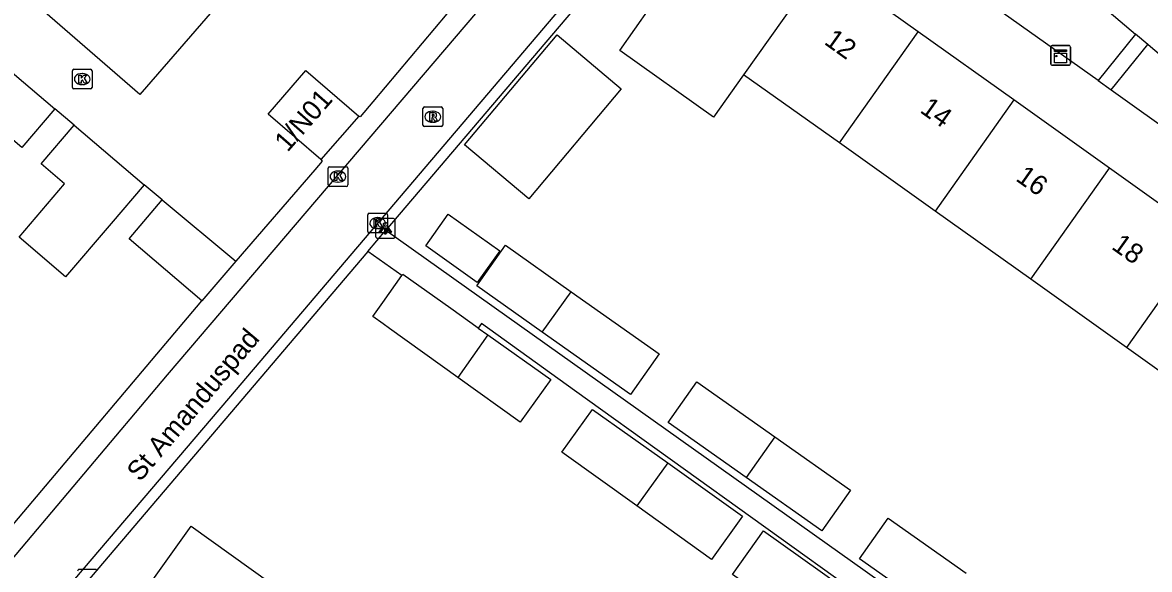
# Model space of a CAD drawing. Extents: x 162532 to 163264, y 381233 to 382042.
# Drawn here: x 163096.9 to 163154.2, y 381590.4 to 381618.1 of the extents above; entities that cross this region are included whole.
import ezdxf

# ---------------------------------------------------------------- set-up
doc = ezdxf.new("R2010")
doc.units = 0
for name, color, linetype in [('IMGEO_Kast', 7, 'Continuous'), ('IMGEO_Kolk', 7, 'Continuous'), ('IMGEO_Lichtpunt', 7, 'Continuous'), ('IMGEO_Muur', 7, 'Continuous'), ('IMGEO_Openbare_ruimte_label', 7, 'Continuous'), ('IMGEO_Pand', 7, 'Continuous'), ('IMGEO_Pand_nummerreeks', 7, 'Continuous'), ('IMGEO_Rijbaan_lokaal_open', 7, 'Continuous'), ('IMGEO_Rioolput', 7, 'Continuous'), ('IMGEO_Voetpad_open', 7, 'Continuous')]:
    doc.layers.add(name, color=color, linetype=linetype)

msp = doc.modelspace()

# ---------------------------------------------------------------- linework, layer by layer
at = {"layer": 'IMGEO_Kast'}
for p, q in [((163149.19, 381616.037), (163149.19, 381616.878)), ((163149.19, 381616.878), (163149.19, 381616.037)), ((163149.265, 381616.962), (163150.106, 381616.962)), ((163150.106, 381616.962), (163149.265, 381616.962)), ((163150.19, 381616.887), (163150.19, 381616.046)), ((163150.19, 381616.046), (163150.19, 381616.887)), ((163150.115, 381615.962), (163149.274, 381615.962)), ((163149.274, 381615.962), (163150.115, 381615.962))]:
    msp.add_line(p, q, dxfattribs=at)
for points in [[(163149.385, 381616.752), (163149.985, 381616.752), (163149.985, 381616.667), (163149.385, 381616.667), (163149.385, 381616.752)], [(163149.385, 381616.577), (163149.985, 381616.577), (163149.985, 381616.088), (163149.385, 381616.088), (163149.385, 381616.577)]]:
    msp.add_lwpolyline(points, dxfattribs=at)
msp.add_circle((163149.469, 381616.426), 0.0377, dxfattribs=at)
for centre, start, end in [((163149.268, 381616.884), 92.4484, 184.2845), ((163149.268, 381616.884), 92.4484, 184.2845), ((163150.112, 381616.884), 2.4484, 94.2845), ((163150.112, 381616.884), 2.4484, 94.2845), ((163149.268, 381616.04), 182.4484, 274.2845), ((163149.268, 381616.04), 182.4484, 274.2845), ((163150.112, 381616.04), 272.4484, 4.2845), ((163150.112, 381616.04), 272.4484, 4.2845)]:
    msp.add_arc(centre, 0.0779, start, end, dxfattribs=at)
at = {"layer": 'IMGEO_Kolk'}
for p, q in [((163099.461, 381614.834), (163099.461, 381615.686)), ((163099.536, 381615.76), (163100.388, 381615.76)), ((163099.949, 381615.54), (163099.974, 381615.54)), ((163100.462, 381615.686), (163100.462, 381614.834)), ((163099.972, 381614.98), (163099.947, 381614.98)), ((163100.388, 381614.76), (163099.536, 381614.76)), ((163112.457, 381609.884), (163112.457, 381610.736)), ((163112.532, 381610.81), (163113.384, 381610.81)), ((163112.945, 381610.59), (163112.97, 381610.59)), ((163113.458, 381610.736), (163113.458, 381609.884)), ((163113.384, 381609.81), (163112.532, 381609.81)), ((163112.968, 381610.03), (163112.943, 381610.03)), ((163114.475, 381607.52), (163114.475, 381608.372)), ((163114.55, 381608.446), (163115.402, 381608.446)), ((163114.963, 381608.226), (163114.988, 381608.226)), ((163115.476, 381608.372), (163115.476, 381607.52)), ((163115.402, 381607.446), (163114.55, 381607.446)), ((163114.986, 381607.666), (163114.961, 381607.666))]:
    msp.add_line(p, q, dxfattribs=at)
for points in [[(163099.461, 381614.834), (163099.461, 381615.686)], [(163099.536, 381615.76), (163100.388, 381615.76)], [(163099.782, 381615.46), (163099.905, 381615.46), (163099.905, 381615.309), (163100.035, 381615.46), (163100.199, 381615.46), (163100.053, 381615.309), (163100.206, 381615.06), (163100.054, 381615.06), (163099.969, 381615.224), (163099.905, 381615.157), (163099.905, 381615.06), (163099.782, 381615.06), (163099.782, 381615.46)], [(163100.462, 381615.686), (163100.462, 381614.834)], [(163100.388, 381614.76), (163099.536, 381614.76)], [(163112.457, 381609.884), (163112.457, 381610.736)], [(163112.532, 381610.81), (163113.384, 381610.81)], [(163112.778, 381610.51), (163112.901, 381610.51), (163112.901, 381610.359), (163113.031, 381610.51), (163113.195, 381610.51), (163113.049, 381610.359), (163113.202, 381610.11), (163113.05, 381610.11), (163112.965, 381610.274), (163112.901, 381610.207), (163112.901, 381610.11), (163112.778, 381610.11), (163112.778, 381610.51)], [(163113.458, 381610.736), (163113.458, 381609.884)], [(163113.384, 381609.81), (163112.532, 381609.81)], [(163114.475, 381607.52), (163114.475, 381608.372)], [(163114.55, 381608.446), (163115.402, 381608.446)], [(163114.796, 381608.146), (163114.919, 381608.146), (163114.919, 381607.995), (163115.049, 381608.146), (163115.213, 381608.146), (163115.067, 381607.995), (163115.22, 381607.746), (163115.068, 381607.746), (163114.983, 381607.91), (163114.919, 381607.843), (163114.919, 381607.746), (163114.796, 381607.746), (163114.796, 381608.146)], [(163115.476, 381608.372), (163115.476, 381607.52)], [(163115.402, 381607.446), (163114.55, 381607.446)]]:
    msp.add_lwpolyline(points, dxfattribs=at)
for centre, start, end in [((163099.538, 381615.684), 91.552, 178.448), ((163099.538, 381615.684), 91.552, 178.448), ((163100.386, 381615.684), 1.552, 88.448), ((163100.386, 381615.684), 1.552, 88.448), ((163099.538, 381614.836), 181.552, 268.448), ((163099.538, 381614.836), 181.552, 268.448), ((163100.386, 381614.836), 271.552, 358.448), ((163100.386, 381614.836), 271.552, 358.448), ((163112.534, 381610.734), 91.552, 178.448), ((163112.534, 381610.734), 91.552, 178.448), ((163113.382, 381610.734), 1.552, 88.448), ((163113.382, 381610.734), 1.552, 88.448), ((163112.534, 381609.886), 181.552, 268.448), ((163112.534, 381609.886), 181.552, 268.448), ((163113.382, 381609.886), 271.552, 358.448), ((163113.382, 381609.886), 271.552, 358.448), ((163114.552, 381608.37), 91.552, 178.448), ((163114.552, 381608.37), 91.552, 178.448), ((163115.4, 381608.37), 1.552, 88.448), ((163115.4, 381608.37), 1.552, 88.448), ((163114.552, 381607.522), 181.552, 268.448), ((163114.552, 381607.522), 181.552, 268.448), ((163115.4, 381607.522), 271.552, 358.448), ((163115.4, 381607.522), 271.552, 358.448)]:
    msp.add_arc(centre, 0.0765, start, end, dxfattribs=at)
for centre, major_axis, ratio, start_param, end_param in [((163099.948, 381615.26), (-0.387, 0.002), 0.722429, 4.712389, 7.853982), ((163099.973, 381615.26), (-0.39, 0.002), 0.717154, 1.570796, 4.712389), ((163112.944, 381610.31), (-0.387, 0.002), 0.722429, 4.712389, 7.853982), ((163112.969, 381610.31), (-0.39, 0.002), 0.717154, 1.570796, 4.712389), ((163114.962, 381607.946), (-0.387, 0.002), 0.722429, 4.712389, 7.853982), ((163114.987, 381607.946), (-0.39, 0.002), 0.717154, 1.570796, 4.712389)]:
    msp.add_ellipse(centre, major_axis=major_axis, ratio=ratio, start_param=start_param, end_param=end_param, dxfattribs=at)
at = {"layer": 'IMGEO_Lichtpunt'}
for p, q in [((163114.873, 381608.085), (163114.873, 381607.278)), ((163114.873, 381608.085), (163114.873, 381607.278)), ((163115.775, 381608.18), (163114.967, 381608.18)), ((163115.775, 381608.18), (163114.967, 381608.18)), ((163115.869, 381607.278), (163115.869, 381608.085)), ((163115.869, 381607.278), (163115.869, 381608.085)), ((163114.967, 381607.184), (163115.775, 381607.184)), ((163114.967, 381607.184), (163115.775, 381607.184)), ((163100.624, 381590.363), (163099.816, 381590.363)), ((163100.624, 381590.363), (163099.816, 381590.363))]:
    msp.add_line(p, q, dxfattribs=at)
for points in [[(163115.247, 381607.749), (163115.286, 381607.721), (163115.098, 381607.459), (163115.06, 381607.486), (163115.247, 381607.749)], [(163115.349, 381607.701), (163115.396, 381607.701), (163115.396, 381607.379), (163115.349, 381607.379), (163115.349, 381607.701)], [(163115.459, 381607.721), (163115.497, 381607.748), (163115.684, 381607.486), (163115.645, 381607.458), (163115.459, 381607.721)]]:
    msp.add_lwpolyline(points, dxfattribs=at)
msp.add_circle((163115.372, 381607.883), 0.0994, dxfattribs=at)
for centre, start, end in [((163114.967, 381608.085), 90, 180), ((163114.967, 381608.085), 90, 180), ((163115.775, 381608.085), 0, 90), ((163115.775, 381608.085), 0, 90), ((163114.967, 381607.278), 180, 270), ((163114.967, 381607.278), 180, 270), ((163115.775, 381607.278), 270, 0), ((163115.775, 381607.278), 270, 360), ((163099.816, 381590.268), 90, 180), ((163099.816, 381590.268), 90, 180), ((163100.624, 381590.268), 0, 90), ((163100.624, 381590.268), 0, 90)]:
    msp.add_arc(centre, 0.0946, start, end, dxfattribs=at)
at = {"layer": 'IMGEO_Muur'}
msp.add_lwpolyline([(163104.018, 381609.128), (163103.109, 381609.899)], dxfattribs=at)
at = {"layer": 'IMGEO_Pand'}
for points in [[(163133.581, 381615.483), (163132.053, 381613.331), (163127.282, 381616.72), (163128.814, 381618.877), (163132.827, 381624.514)], [(163137.588, 381621.124), (163133.581, 381615.483)], [(163142.452, 381617.661), (163137.588, 381621.124)], [(163094.117, 381617.524), (163098.571, 381613.747)], [(163122.656, 381609.178), (163119.39, 381611.929), (163124.094, 381617.512), (163127.36, 381614.761), (163122.656, 381609.178)], [(163138.445, 381612.02), (163142.452, 381617.661)], [(163147.315, 381614.199), (163142.452, 381617.661)], [(163098.571, 381613.747), (163096.891, 381611.789), (163092.432, 381615.58)], [(163112.09, 381611.171), (163109.411, 381613.473), (163111.33, 381615.699), (163114.025, 381613.384)], [(163138.445, 381612.02), (163133.581, 381615.483)], [(163147.315, 381614.199), (163143.308, 381608.557)], [(163152.178, 381610.736), (163147.315, 381614.199)], [(163114.025, 381613.384), (163112.09, 381611.171)], [(163103.109, 381609.899), (163101.429, 381607.931), (163099.115, 381605.22), (163096.75, 381607.231), (163099.064, 381609.942), (163097.868, 381610.958), (163099.549, 381612.918)], [(163099.549, 381612.918), (163103.109, 381609.899)], [(163143.308, 381608.557), (163138.445, 381612.02)], [(163148.171, 381605.095), (163152.178, 381610.736)], [(163157.042, 381607.274), (163152.178, 381610.736)], [(163106.042, 381604.009), (163102.35, 381607.148), (163104.018, 381609.128)], [(163104.018, 381609.128), (163107.768, 381606.007)], [(163120.038, 381604.938), (163117.424, 381606.795), (163118.566, 381608.402), (163121.18, 381606.545), (163120.038, 381604.938)], [(163148.171, 381605.095), (163143.308, 381608.557)], [(163157.042, 381607.274), (163153.034, 381601.633)], [(163123.345, 381602.413), (163120.017, 381604.758), (163121.47, 381606.821), (163124.814, 381604.465)], [(163107.768, 381606.007), (163106.042, 381604.009)], [(163119.045, 381600.117), (163115.583, 381602.599), (163115.25, 381602.838), (163114.737, 381603.205), (163115.244, 381603.919), (163116.213, 381605.284)], [(163120.094, 381602.62), (163118.696, 381603.614), (163116.257, 381605.346), (163116.213, 381605.284)], [(163153.034, 381601.633), (163148.171, 381605.095)], [(163124.814, 381604.465), (163129.283, 381601.315), (163127.83, 381599.253), (163123.345, 381602.413)], [(163123.345, 381602.413), (163124.814, 381604.465)], [(163120.094, 381602.62), (163120.579, 381602.276)], [(163120.579, 381602.276), (163123.78, 381600.003), (163122.227, 381597.836), (163119.045, 381600.117)], [(163120.579, 381602.276), (163119.045, 381600.117)], [(163157.898, 381598.17), (163153.034, 381601.633)], [(163133.707, 381595.039), (163129.744, 381597.832), (163131.197, 381599.895), (163135.169, 381597.096)], [(163128.15, 381593.591), (163124.347, 381596.317), (163125.906, 381598.492), (163129.721, 381595.782)], [(163135.169, 381597.096), (163139.01, 381594.389), (163137.557, 381592.327), (163133.707, 381595.039)], [(163135.169, 381597.096), (163133.707, 381595.039)], [(163129.721, 381595.782), (163133.53, 381593.076), (163131.948, 381590.869), (163128.15, 381593.591)], [(163129.721, 381595.782), (163128.15, 381593.591)], [(163105.865, 381582.991), (163101.093, 381586.395), (163105.49, 381592.558), (163109.56, 381589.654), (163110.279, 381589.141)], [(163143.431, 381588.117), (163139.47, 381590.908), (163140.923, 381592.971), (163144.892, 381590.174)], [(163137.874, 381586.621), (163133.012, 381590.106), (163134.598, 381592.318), (163139.475, 381588.853)]]:
    msp.add_lwpolyline(points, dxfattribs=at)
at = {"layer": 'IMGEO_Rijbaan_lokaal_open'}
for points in [[(163092.597, 381586.434), (163095.764, 381590.164), (163104.292, 381600.236), (163128.15, 381628.189), (163132.165, 381632.896)], [(163134.721, 381631.165), (163130.599, 381626.319), (163130.534, 381626.243), (163107.388, 381599.046), (163098.683, 381588.84), (163094.926, 381584.429)]]:
    msp.add_lwpolyline(points, dxfattribs=at)
at = {"layer": 'IMGEO_Rioolput'}
for p, q in [((163117.281, 381612.922), (163117.281, 381613.774)), ((163117.356, 381613.848), (163118.208, 381613.848)), ((163118.282, 381613.774), (163118.282, 381612.922)), ((163117.769, 381613.628), (163117.794, 381613.628)), ((163118.208, 381612.848), (163117.356, 381612.848)), ((163117.792, 381613.068), (163117.767, 381613.068))]:
    msp.add_line(p, q, dxfattribs=at)
for points in [[(163117.281, 381612.922), (163117.281, 381613.774)], [(163117.356, 381613.848), (163118.208, 381613.848)], [(163118.282, 381613.774), (163118.282, 381612.922)], [(163117.87, 381613.546), (163117.618, 381613.548), (163117.618, 381613.148)], [(163117.618, 381613.148), (163117.742, 381613.148), (163117.742, 381613.31), (163117.753, 381613.31)], [(163117.796, 381613.467), (163117.742, 381613.467), (163117.742, 381613.386)], [(163117.742, 381613.386), (163117.794, 381613.386)], [(163117.8, 381613.281), (163117.871, 381613.148), (163118.011, 381613.148), (163117.946, 381613.274)], [(163118.208, 381612.848), (163117.356, 381612.848)]]:
    msp.add_lwpolyline(points, dxfattribs=at)
for centre, radius, start, end in [((163117.358, 381613.772), 0.0765, 91.552, 178.448), ((163117.358, 381613.772), 0.0765, 91.552, 178.448), ((163118.206, 381613.772), 0.0765, 1.552, 88.448), ((163118.206, 381613.772), 0.0765, 1.552, 88.448), ((163117.752, 381613.257), 0.0533, 26.0293, 88.6989), ((163117.778, 381613.575), 0.19, 274.7715, 282.9687), ((163117.802, 381613.371), 0.0964, 77.0061, 93.1865), ((163117.816, 381613.428), 0.0378, 276.6634, 79.6772), ((163117.869, 381613.436), 0.109, 350.3612, 89.416), ((163117.867, 381613.436), 0.112, 277.5842, 350.9817), ((163117.851, 381613.221), 0.108, 29.5134, 73.7905), ((163117.358, 381612.924), 0.0765, 181.552, 268.448), ((163117.358, 381612.924), 0.0765, 181.552, 268.448), ((163118.206, 381612.924), 0.0765, 271.552, 358.448), ((163118.206, 381612.924), 0.0765, 271.552, 358.448)]:
    msp.add_arc(centre, radius, start, end, dxfattribs=at)
for centre, major_axis, ratio, start_param, end_param in [((163117.768, 381613.348), (-0.387, 0.002), 0.722429, 4.712389, 7.853982), ((163117.793, 381613.348), (-0.39, 0.002), 0.717154, 1.570796, 4.712389)]:
    msp.add_ellipse(centre, major_axis=major_axis, ratio=ratio, start_param=start_param, end_param=end_param, dxfattribs=at)
at = {"layer": 'IMGEO_Voetpad_open'}
for points in [[(163102.887, 381614.472), (163092.839, 381623.185), (163098.774, 381630.031), (163108.816, 381621.31), (163102.887, 381614.472)], [(163132.827, 381624.514), (163130.978, 381625.9), (163115.401, 381607.592)], [(163147.367, 381622.758), (163153.507, 381617.545)], [(163151.596, 381615.186), (163145.035, 381619.863)], [(163118.49, 381618.575), (163114.738, 381614.111), (163114.08, 381613.341), (163114.025, 381613.384)], [(163153.507, 381617.545), (163151.596, 381615.186)], [(163154.131, 381617.015), (163153.507, 381617.545)], [(163152.264, 381614.71), (163154.131, 381617.015)], [(163160.679, 381611.466), (163154.269, 381616.898), (163154.131, 381617.015)], [(163151.596, 381615.186), (163152.264, 381614.71)], [(163152.264, 381614.71), (163159.357, 381609.653)], [(163099.549, 381612.918), (163098.571, 381613.747)], [(163112.09, 381611.171), (163112.165, 381611.1), (163111.782, 381610.652), (163107.768, 381606.007)], [(163104.018, 381609.128), (163103.109, 381609.899)], [(163114.48, 381606.51), (163115.401, 381607.592)], [(163115.401, 381607.592), (163156.805, 381578.185), (163181.991, 381560.437), (163182.032, 381560.584)], [(163114.48, 381606.51), (163098.3, 381587.494)], [(163116.213, 381605.284), (163114.48, 381606.51)], [(163096.272, 381592.43), (163106.042, 381604.009)], [(163139.709, 381568.147), (163149.537, 381581.858), (163144.44, 381585.512), (163139.578, 381588.997), (163134.716, 381592.482), (163129.853, 381595.967), (163124.991, 381599.452), (163120.256, 381602.846), (163120.094, 381602.62)]]:
    msp.add_lwpolyline(points, dxfattribs=at)

# ---------------------------------------------------------------- texts
at = {"layer": 'IMGEO_Openbare_ruimte_label'}
msp.add_text('St Amanduspad', height=1, rotation=49.9083, dxfattribs=at).set_placement((163102.902, 381594.772))
at = {"layer": 'IMGEO_Pand_nummerreeks'}
for s, rotation, p in [('12', 324.5501, (163137.624, 381617.072)), ('1/N01', 48.8342, (163110.397, 381611.514)), ('14', 324.5501, (163142.493, 381613.605)), ('16', 324.5501, (163147.361, 381610.14)), ('18', 324.5501, (163152.231, 381606.672))]:
    msp.add_text(s, height=1, rotation=rotation, dxfattribs=at).set_placement(p)

doc.saveas('drawing.dxf')
